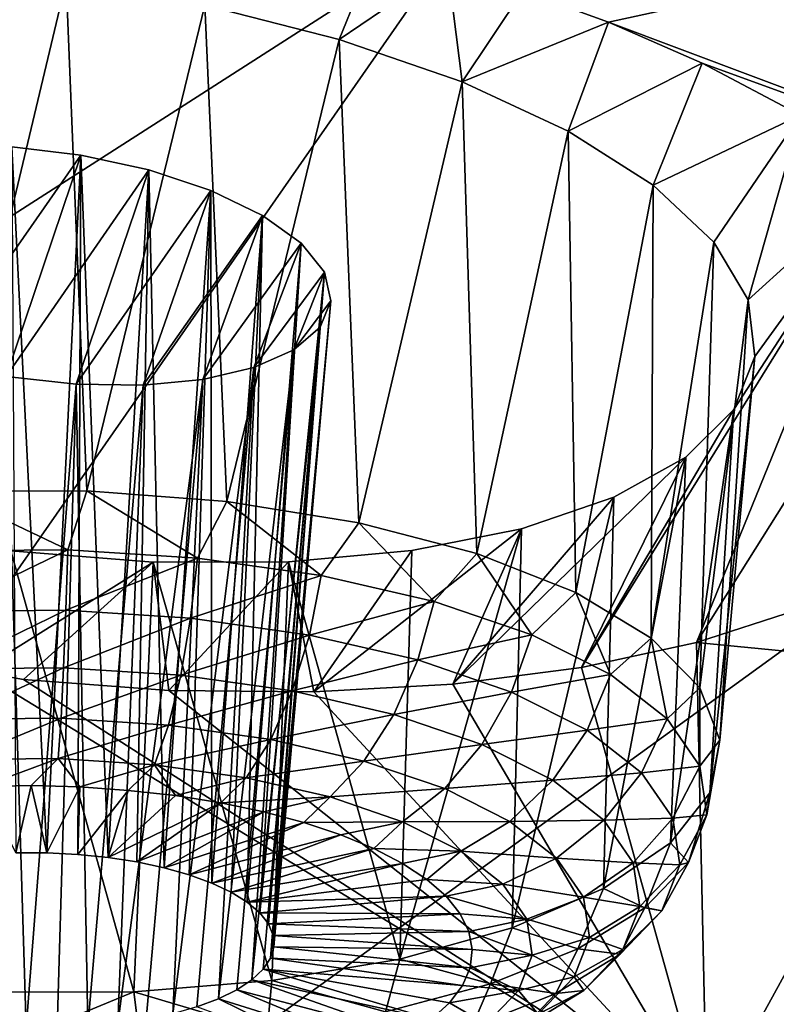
# Model space of a CAD drawing. Header units: metres. Extents: x -92 to 264, y -100 to 50.
# Tile 512 of 656: x 186.8 to 188.39, y -4.56 to -2.48. Entities that reach past the tile are written whole.
import ezdxf

# ---------------------------------------------------------------- set-up
doc = ezdxf.new("R2010")
doc.units = ezdxf.units.M
doc.layers.add('solid_21062050_01', color=7, linetype='CONTINUOUS')

msp = doc.modelspace()

# ---------------------------------------------------------------- linework, layer by layer
at = {"layer": 'solid_21062050_01'}
for points in [[(190.95314, 1.387649, 197.94397), (187.741089, -2.279284, 204.043167), (190.093903, -2.585186, 204.892853)], [(187.741089, -2.279284, 204.043167), (185.469528, -1.909561, 203.01622), (182.109451, -5.889371, 208.832916)], [(188.035675, -2.489096, 133.623871), (187.855759, -2.422936, 133.524628), (189.766693, -2.113276, 132.18306)], [(188.035675, -2.489096, 133.623871), (189.766693, -2.113276, 132.18306), (189.27684, -2.954527, 134.362671)], [(187.741089, -2.279284, 204.043167), (182.109451, -5.889371, 208.832916), (184.910965, -6.33884, 210.081375)], [(190.093903, -2.585186, 204.892853), (187.741089, -2.279284, 204.043167), (184.910965, -6.33884, 210.081375)], [(187.185974, -2.453416, 133.809891), (187.549225, -2.328355, 133.400833), (187.469193, -2.525328, 133.886536)], [(187.469193, -2.525328, 133.886536), (187.549225, -2.328355, 133.400833), (187.697388, -2.370558, 133.452011)], [(186.606583, -2.37429, 133.816879), (186.893997, -2.402667, 133.787415), (186.638153, -3.475856, 133.459473)], [(187.469193, -2.525328, 133.886536), (187.697388, -2.370558, 133.452011), (187.727692, -2.614883, 134.014511)], [(187.727692, -2.614883, 134.014511), (187.697388, -2.370558, 133.452011), (187.855759, -2.422936, 133.524628)], [(186.893997, -2.402667, 133.787415), (186.937668, -3.475336, 133.448486), (186.638153, -3.475856, 133.459473)], [(186.893997, -2.402667, 133.787415), (187.185974, -2.453416, 133.809891), (186.937668, -3.475336, 133.448486)], [(187.727692, -2.614883, 134.014511), (187.855759, -2.422936, 133.524628), (188.035675, -2.489096, 133.623871)], [(187.185974, -2.453416, 133.809891), (187.232803, -3.497858, 133.495605), (186.937668, -3.475336, 133.448486)], [(187.185974, -2.453416, 133.809891), (187.469193, -2.525328, 133.886536), (187.232803, -3.497858, 133.495605)], [(187.727692, -2.614883, 134.014511), (188.035675, -2.489096, 133.623871), (187.950775, -2.718482, 134.188431)], [(187.950775, -2.718482, 134.188431), (188.035675, -2.489096, 133.623871), (188.233246, -2.575061, 133.765671)], [(188.233246, -2.575061, 133.765671), (188.035675, -2.489096, 133.623871), (189.27684, -2.954527, 134.362671)], [(187.469193, -2.525328, 133.886536), (187.510666, -3.542437, 133.59877), (187.232803, -3.497858, 133.495605)], [(187.469193, -2.525328, 133.886536), (187.727692, -2.614883, 134.014511), (187.510666, -3.542437, 133.59877)], [(190.093903, -2.585186, 204.892853), (184.910965, -6.33884, 210.081375), (187.810028, -6.710617, 211.114014)], [(192.51239, -2.825238, 205.559616), (190.093903, -2.585186, 204.892853), (187.810028, -6.710617, 211.114014)], [(187.950775, -2.718482, 134.188431), (188.233246, -2.575061, 133.765671), (188.129776, -2.83223, 134.401108)], [(188.129776, -2.83223, 134.401108), (188.233246, -2.575061, 133.765671), (188.440445, -2.684801, 133.962326)], [(188.440445, -2.684801, 133.962326), (188.233246, -2.575061, 133.765671), (189.27684, -2.954527, 134.362671)], [(187.727692, -2.614883, 134.014511), (187.759094, -3.607125, 133.753464), (187.510666, -3.542437, 133.59877)], [(187.727692, -2.614883, 134.014511), (187.950775, -2.718482, 134.188431), (187.759094, -3.607125, 133.753464)], [(188.129776, -2.83223, 134.401108), (188.440445, -2.684801, 133.962326), (188.257889, -2.951985, 134.643921)], [(188.257889, -2.951985, 134.643921), (188.440445, -2.684801, 133.962326), (188.330307, -3.073471, 134.907211)], [(188.330307, -3.073471, 134.907211), (188.440445, -2.684801, 133.962326), (188.622574, -2.807862, 134.19957)], [(187.950775, -2.718482, 134.188431), (187.967239, -3.689095, 133.952927), (187.759094, -3.607125, 133.753464)], [(187.950775, -2.718482, 134.188431), (188.129776, -2.83223, 134.401108), (187.967239, -3.689095, 133.952927)], [(186.622284, -3.202997, 135.701263), (186.78009, -2.75109, 134.62471), (186.924988, -2.768607, 134.619522)], [(186.78009, -2.75109, 134.62471), (186.788544, -4.236421, 134.148941), (186.853928, -4.236624, 134.147339)], [(186.924988, -2.768607, 134.619522), (186.78009, -2.75109, 134.62471), (186.853928, -4.236624, 134.147339)], [(186.622284, -3.202997, 135.701263), (186.924988, -2.768607, 134.619522), (186.767715, -3.234379, 135.729279)], [(186.767715, -3.234379, 135.729279), (186.924988, -2.768607, 134.619522), (187.068222, -2.799959, 134.647049)], [(186.924988, -2.768607, 134.619522), (186.853928, -4.236624, 134.147339), (186.918945, -4.23998, 134.153687)], [(186.924988, -2.768607, 134.619522), (186.918945, -4.23998, 134.153687), (186.982452, -4.246432, 134.167862)], [(187.068222, -2.799959, 134.647049), (186.924988, -2.768607, 134.619522), (186.982452, -4.246432, 134.167862)], [(186.767715, -3.234379, 135.729279), (187.068222, -2.799959, 134.647049), (186.915649, -3.251046, 135.723663)], [(186.915649, -3.251046, 135.723663), (187.068222, -2.799959, 134.647049), (187.198654, -2.843206, 134.706421)], [(187.068222, -2.799959, 134.647049), (186.982452, -4.246432, 134.167862), (187.043396, -4.255869, 134.189636)], [(187.068222, -2.799959, 134.647049), (187.043396, -4.255869, 134.189636), (187.100723, -4.268129, 134.218613)], [(187.198654, -2.843206, 134.706421), (187.068222, -2.799959, 134.647049), (187.100723, -4.268129, 134.218613)], [(187.978973, -3.846746, 136.78862), (188.622574, -2.807862, 134.19957), (188.221375, -3.794422, 136.606079)], [(188.299637, -3.304226, 135.453217), (188.622574, -2.807862, 134.19957), (187.978973, -3.846746, 136.78862)], [(188.221375, -3.794422, 136.606079), (188.622574, -2.807862, 134.19957), (188.761398, -2.934918, 134.459915)], [(188.344376, -3.192338, 135.180573), (188.622574, -2.807862, 134.19957), (188.299637, -3.304226, 135.453217)], [(188.330307, -3.073471, 134.907211), (188.622574, -2.807862, 134.19957), (188.344376, -3.192338, 135.180573)], [(192.51239, -2.825238, 205.559616), (187.810028, -6.710617, 211.114014), (190.787888, -7.002299, 211.924194)], [(188.129776, -2.83223, 134.401108), (188.126007, -3.784765, 134.188461), (187.967239, -3.689095, 133.952927)], [(188.129776, -2.83223, 134.401108), (188.257889, -2.951985, 134.643921), (188.126007, -3.784765, 134.188461)], [(186.915649, -3.251046, 135.723663), (187.198654, -2.843206, 134.706421), (187.056152, -3.252805, 135.686661)], [(187.307739, -2.895581, 134.793854), (187.056152, -3.252805, 135.686661), (187.198654, -2.843206, 134.706421)], [(187.198654, -2.843206, 134.706421), (187.100723, -4.268129, 134.218613), (187.153458, -4.283003, 134.254333)], [(187.198654, -2.843206, 134.706421), (187.153458, -4.283003, 134.254333), (187.200684, -4.300237, 134.296158)], [(187.307739, -2.895581, 134.793854), (187.198654, -2.843206, 134.706421), (187.200684, -4.300237, 134.296158)], [(187.181946, -3.240645, 135.62236), (187.056152, -3.252805, 135.686661), (187.307739, -2.895581, 134.793854)], [(187.181946, -3.240645, 135.62236), (187.307739, -2.895581, 134.793854), (187.389023, -2.953973, 134.903931)], [(187.307739, -2.895581, 134.793854), (187.200684, -4.300237, 134.296158), (187.241608, -4.319537, 134.343384)], [(187.307739, -2.895581, 134.793854), (187.241608, -4.319537, 134.343384), (187.275528, -4.340572, 134.395203)], [(187.389023, -2.953973, 134.903931), (187.307739, -2.895581, 134.793854), (187.275528, -4.340572, 134.395203)], [(188.221375, -3.794422, 136.606079), (188.761398, -2.934918, 134.459915), (188.434204, -3.725464, 136.392532)], [(187.181946, -3.240645, 135.62236), (187.389023, -2.953973, 134.903931), (187.289383, -3.215556, 135.533859)], [(187.389023, -2.953973, 134.903931), (187.275528, -4.340572, 134.395203), (187.301865, -4.362983, 134.450729)], [(187.289383, -3.215556, 135.533859), (187.389023, -2.953973, 134.903931), (187.437836, -3.014983, 135.029938)], [(187.437836, -3.014983, 135.029938), (187.389023, -2.953973, 134.903931), (187.301865, -4.362983, 134.450729)], [(188.257889, -2.951985, 134.643921), (188.228455, -3.889952, 134.449753), (188.126007, -3.784765, 134.188461)], [(188.257889, -2.951985, 134.643921), (188.330307, -3.073471, 134.907211), (188.228455, -3.889952, 134.449753)], [(187.289383, -3.215556, 135.533859), (187.437836, -3.014983, 135.029938), (187.373489, -3.178543, 135.424683)], [(187.437836, -3.014983, 135.029938), (187.301865, -4.362983, 134.450729), (187.320145, -4.386385, 134.509003)], [(187.437836, -3.014983, 135.029938), (187.320145, -4.386385, 134.509003), (187.330093, -4.410377, 134.569031)], [(187.451431, -3.075113, 135.164352), (187.437836, -3.014983, 135.029938), (187.330093, -4.410377, 134.569031)], [(187.373489, -3.178543, 135.424683), (187.437836, -3.014983, 135.029938), (187.451431, -3.075113, 135.164352)], [(187.451431, -3.075113, 135.164352), (187.331497, -4.434547, 134.629791), (187.324371, -4.458484, 134.690231)], [(187.429184, -3.130889, 135.299088), (187.451431, -3.075113, 135.164352), (187.324371, -4.458484, 134.690231)], [(187.451431, -3.075113, 135.164352), (187.330093, -4.410377, 134.569031), (187.331497, -4.434547, 134.629791)], [(187.373489, -3.178543, 135.424683), (187.451431, -3.075113, 135.164352), (187.429184, -3.130889, 135.299088)], [(188.330307, -3.073471, 134.907211), (188.270111, -4.000061, 134.725388), (188.228455, -3.889952, 134.449753)], [(188.330307, -3.073471, 134.907211), (188.344376, -3.192338, 135.180573), (188.270111, -4.000061, 134.725388)], [(187.429184, -3.130889, 135.299088), (187.308807, -4.481778, 134.749329), (187.285095, -4.504029, 134.806076)], [(187.373489, -3.178543, 135.424683), (187.429184, -3.130889, 135.299088), (187.285095, -4.504029, 134.806076)], [(187.429184, -3.130889, 135.299088), (187.324371, -4.458484, 134.690231), (187.308807, -4.481778, 134.749329)], [(187.373489, -3.178543, 135.424683), (187.253632, -4.524859, 134.859482), (187.214951, -4.543911, 134.908661)], [(187.289383, -3.215556, 135.533859), (187.373489, -3.178543, 135.424683), (187.214951, -4.543911, 134.908661)], [(187.373489, -3.178543, 135.424683), (187.285095, -4.504029, 134.806076), (187.253632, -4.524859, 134.859482)], [(188.344376, -3.192338, 135.180573), (188.249146, -4.110279, 135.003311), (188.270111, -4.000061, 134.725388)], [(188.344376, -3.192338, 135.180573), (188.299637, -3.304226, 135.453217), (188.249146, -4.110279, 135.003311)], [(187.289383, -3.215556, 135.533859), (187.169724, -4.560858, 134.952744), (187.118713, -4.575412, 134.991013)], [(187.181946, -3.240645, 135.62236), (187.289383, -3.215556, 135.533859), (187.118713, -4.575412, 134.991013)], [(187.289383, -3.215556, 135.533859), (187.214951, -4.543911, 134.908661), (187.169724, -4.560858, 134.952744)], [(186.767715, -3.234379, 135.729279), (186.810104, -4.605196, 135.075912), (186.745087, -4.60184, 135.069565)], [(186.767715, -3.234379, 135.729279), (186.915649, -3.251046, 135.723663), (186.810104, -4.605196, 135.075912)], [(186.915649, -3.251046, 135.723663), (186.875488, -4.6054, 135.07431), (186.810104, -4.605196, 135.075912)], [(186.915649, -3.251046, 135.723663), (186.940125, -4.602447, 135.064789), (186.875488, -4.6054, 135.07431)], [(186.915649, -3.251046, 135.723663), (187.056152, -3.252805, 135.686661), (186.940125, -4.602447, 135.064789)], [(187.181946, -3.240645, 135.62236), (187.06279, -4.587323, 135.022781), (187.002914, -4.596386, 135.047516)], [(187.181946, -3.240645, 135.62236), (187.002914, -4.596386, 135.047516), (187.056152, -3.252805, 135.686661)], [(187.181946, -3.240645, 135.62236), (187.118713, -4.575412, 134.991013), (187.06279, -4.587323, 135.022781)], [(187.056152, -3.252805, 135.686661), (187.002914, -4.596386, 135.047516), (186.940125, -4.602447, 135.064789)], [(188.299637, -3.304226, 135.453217), (187.978973, -3.846746, 136.78862), (188.1987, -3.404387, 135.712967)], [(188.299637, -3.304226, 135.453217), (188.166473, -4.215787, 135.271393), (188.249146, -4.110279, 135.003311)], [(188.299637, -3.304226, 135.453217), (188.1987, -3.404387, 135.712967), (188.166473, -4.215787, 135.271393)], [(188.1987, -3.404387, 135.712967), (187.978973, -3.846746, 136.78862), (187.707962, -3.881908, 136.939346)], [(188.1987, -3.404387, 135.712967), (187.707962, -3.881908, 136.939346), (188.047531, -3.488768, 135.948822)], [(188.1987, -3.404387, 135.712967), (188.025726, -4.311977, 135.517914), (188.166473, -4.215787, 135.271393)], [(188.1987, -3.404387, 135.712967), (188.047531, -3.488768, 135.948822), (188.025726, -4.311977, 135.517914)], [(186.897629, -3.599158, 133.423752), (186.621887, -3.60164, 133.438919), (186.638153, -3.475856, 133.459473)], [(186.897629, -3.599158, 133.423752), (186.638153, -3.475856, 133.459473), (186.937668, -3.475336, 133.448486)], [(187.17099, -3.616628, 133.458878), (186.897629, -3.599158, 133.423752), (186.937668, -3.475336, 133.448486)], [(187.17099, -3.616628, 133.458878), (186.937668, -3.475336, 133.448486), (187.232803, -3.497858, 133.495605)], [(187.431473, -3.653382, 133.542908), (187.17099, -3.616628, 133.458878), (187.232803, -3.497858, 133.495605)], [(187.431473, -3.653382, 133.542908), (187.232803, -3.497858, 133.495605), (187.510666, -3.542437, 133.59877)], [(188.047531, -3.488768, 135.948822), (187.707962, -3.881908, 136.939346), (187.853043, -3.55485, 136.153412)], [(188.047531, -3.488768, 135.948822), (187.833038, -4.394643, 135.732086), (188.025726, -4.311977, 135.517914)], [(188.047531, -3.488768, 135.948822), (187.853043, -3.55485, 136.153412), (187.833038, -4.394643, 135.732086)], [(187.853043, -3.55485, 136.153412), (187.707962, -3.881908, 136.939346), (187.415375, -3.898364, 137.053589)], [(187.853043, -3.55485, 136.153412), (187.415375, -3.898364, 137.053589), (187.622269, -3.600717, 136.32103)], [(187.669083, -3.708005, 133.672638), (187.431473, -3.653382, 133.542908), (187.510666, -3.542437, 133.59877)], [(187.669083, -3.708005, 133.672638), (187.510666, -3.542437, 133.59877), (187.759094, -3.607125, 133.753464)], [(187.853043, -3.55485, 136.153412), (187.596832, -4.460172, 135.904556), (187.833038, -4.394643, 135.732086)], [(187.853043, -3.55485, 136.153412), (187.622269, -3.600717, 136.32103), (187.596832, -4.460172, 135.904556)], [(186.629013, -3.728901, 133.447784), (186.621887, -3.60164, 133.438919), (186.897629, -3.599158, 133.423752)], [(186.629013, -3.728901, 133.447784), (186.897629, -3.599158, 133.423752), (186.893799, -3.726517, 133.433228)], [(187.077133, -3.625509, 136.527145), (186.709473, -3.85543, 137.146713), (186.777618, -3.601177, 136.555878)], [(186.777618, -3.601177, 136.555878), (186.737106, -4.52976, 136.107391), (187.036621, -4.52924, 136.096405)], [(187.077133, -3.625509, 136.527145), (186.777618, -3.601177, 136.555878), (187.036621, -4.52924, 136.096405)], [(186.893799, -3.726517, 133.433228), (186.897629, -3.599158, 133.423752), (187.17099, -3.616628, 133.458878)], [(187.622269, -3.600717, 136.32103), (187.415375, -3.898364, 137.053589), (187.362335, -3.624779, 136.446838)], [(187.622269, -3.600717, 136.32103), (187.362335, -3.624779, 136.446838), (187.596832, -4.460172, 135.904556)], [(186.893799, -3.726517, 133.433228), (187.17099, -3.616628, 133.458878), (187.156326, -3.743294, 133.466949)], [(187.077133, -3.625509, 136.527145), (187.362335, -3.624779, 136.446838), (187.110764, -3.895082, 137.127228)], [(187.077133, -3.625509, 136.527145), (187.327438, -4.505702, 136.027786), (187.362335, -3.624779, 136.446838)], [(187.362335, -3.624779, 136.446838), (187.415375, -3.898364, 137.053589), (187.110764, -3.895082, 137.127228)], [(187.156326, -3.743294, 133.466949), (187.17099, -3.616628, 133.458878), (187.431473, -3.653382, 133.542908)], [(187.596832, -4.460172, 135.904556), (187.362335, -3.624779, 136.446838), (187.327438, -4.505702, 136.027786)], [(187.874664, -3.778399, 133.843063), (187.669083, -3.708005, 133.672638), (187.759094, -3.607125, 133.753464)], [(187.874664, -3.778399, 133.843063), (187.759094, -3.607125, 133.753464), (187.967239, -3.689095, 133.952927)], [(187.077133, -3.625509, 136.527145), (186.804382, -3.872007, 137.15802), (186.709473, -3.85543, 137.146713)], [(187.077133, -3.625509, 136.527145), (187.110764, -3.895082, 137.127228), (186.804382, -3.872007, 137.15802)], [(187.077133, -3.625509, 136.527145), (187.036621, -4.52924, 136.096405), (187.327438, -4.505702, 136.027786)], [(187.156326, -3.743294, 133.466949), (187.431473, -3.653382, 133.542908), (187.406464, -3.778589, 133.547653)], [(187.406464, -3.778589, 133.547653), (187.431473, -3.653382, 133.542908), (187.669083, -3.708005, 133.672638)], [(187.406464, -3.778589, 133.547653), (187.669083, -3.708005, 133.672638), (187.634644, -3.831045, 133.672241)], [(187.634644, -3.831045, 133.672241), (187.669083, -3.708005, 133.672638), (187.874664, -3.778399, 133.843063)], [(188.040329, -3.861859, 134.047653), (187.874664, -3.778399, 133.843063), (187.967239, -3.689095, 133.952927)], [(188.040329, -3.861859, 134.047653), (187.967239, -3.689095, 133.952927), (188.126007, -3.784765, 134.188461)], [(186.629013, -3.728901, 133.447784), (186.893799, -3.726517, 133.433228), (186.640488, -3.849522, 133.488327)], [(186.893799, -3.726517, 133.433228), (186.888992, -3.847284, 133.47467), (186.640488, -3.849522, 133.488327)], [(186.893799, -3.726517, 133.433228), (187.156326, -3.743294, 133.466949), (186.888992, -3.847284, 133.47467)], [(188.221375, -3.794422, 136.606079), (188.434204, -3.725464, 136.392532), (188.761917, -3.846633, 136.589493)], [(187.156326, -3.743294, 133.466949), (187.135376, -3.86303, 133.506317), (186.888992, -3.847284, 133.47467)], [(187.156326, -3.743294, 133.466949), (187.406464, -3.778589, 133.547653), (187.135376, -3.86303, 133.506317)], [(187.406464, -3.778589, 133.547653), (187.370132, -3.896154, 133.582062), (187.135376, -3.86303, 133.506317)], [(187.406464, -3.778589, 133.547653), (187.634644, -3.831045, 133.672241), (187.370132, -3.896154, 133.582062)], [(187.634644, -3.831045, 133.672241), (187.874664, -3.778399, 133.843063), (187.832062, -3.898645, 133.835907)], [(187.832062, -3.898645, 133.835907), (187.874664, -3.778399, 133.843063), (188.040329, -3.861859, 134.047653)], [(188.159698, -3.955177, 134.278549), (188.040329, -3.861859, 134.047653), (188.126007, -3.784765, 134.188461)], [(188.159698, -3.955177, 134.278549), (188.126007, -3.784765, 134.188461), (188.228455, -3.889952, 134.449753)], [(187.978973, -3.846746, 136.78862), (188.221375, -3.794422, 136.606079), (188.243286, -4.791347, 138.8703)], [(188.221375, -3.794422, 136.606079), (188.761917, -3.846633, 136.589493), (188.243286, -4.791347, 138.8703)], [(187.634644, -3.831045, 133.672241), (187.584274, -3.945384, 133.698975), (187.370132, -3.896154, 133.582062)], [(187.634644, -3.831045, 133.672241), (187.832062, -3.898645, 133.835907), (187.584274, -3.945384, 133.698975)], [(186.640488, -3.849522, 133.488327), (186.888992, -3.847284, 133.47467), (186.655579, -3.955625, 133.557892)], [(186.888992, -3.847284, 133.47467), (186.88353, -3.953573, 133.545364), (186.655579, -3.955625, 133.557892)], [(186.888992, -3.847284, 133.47467), (187.135376, -3.86303, 133.506317), (186.88353, -3.953573, 133.545364)], [(187.707962, -3.881908, 136.939346), (187.978973, -3.846746, 136.78862), (188.243286, -4.791347, 138.8703)], [(188.243286, -4.791347, 138.8703), (188.761917, -3.846633, 136.589493), (190.204422, -4.987514, 138.903671)], [(186.150223, -4.769134, 139.323868), (186.709473, -3.85543, 137.146713), (188.243286, -4.791347, 138.8703)], [(186.709473, -3.85543, 137.146713), (186.804382, -3.872007, 137.15802), (188.243286, -4.791347, 138.8703)], [(186.804382, -3.872007, 137.15802), (187.110764, -3.895082, 137.127228), (188.243286, -4.791347, 138.8703)], [(187.135376, -3.86303, 133.506317), (187.109512, -3.968016, 133.574387), (186.88353, -3.953573, 133.545364)], [(187.135376, -3.86303, 133.506317), (187.370132, -3.896154, 133.582062), (187.109512, -3.968016, 133.574387)], [(187.832062, -3.898645, 133.835907), (188.040329, -3.861859, 134.047653), (187.99115, -3.978793, 134.032379)], [(187.99115, -3.978793, 134.032379), (188.040329, -3.861859, 134.047653), (188.159698, -3.955177, 134.278549)], [(187.415375, -3.898364, 137.053589), (187.707962, -3.881908, 136.939346), (188.243286, -4.791347, 138.8703)], [(188.22821, -4.054767, 134.526855), (188.159698, -3.955177, 134.278549), (188.228455, -3.889952, 134.449753)], [(188.22821, -4.054767, 134.526855), (188.228455, -3.889952, 134.449753), (188.270111, -4.000061, 134.725388)], [(187.370132, -3.896154, 133.582062), (187.32486, -3.998399, 133.64386), (187.109512, -3.968016, 133.574387)], [(187.110764, -3.895082, 137.127228), (187.415375, -3.898364, 137.053589), (188.243286, -4.791347, 138.8703)], [(187.370132, -3.896154, 133.582062), (187.584274, -3.945384, 133.698975), (187.32486, -3.998399, 133.64386)], [(187.832062, -3.898645, 133.835907), (187.769562, -4.008827, 133.852585), (187.584274, -3.945384, 133.698975)], [(187.832062, -3.898645, 133.835907), (187.99115, -3.978793, 134.032379), (187.769562, -4.008827, 133.852585)], [(186.655579, -3.955625, 133.557892), (186.88353, -3.953573, 133.545364), (186.673294, -4.040284, 133.651932)], [(186.88353, -3.953573, 133.545364), (186.877747, -4.038443, 133.640701), (186.673294, -4.040284, 133.651932)], [(186.88353, -3.953573, 133.545364), (187.109512, -3.968016, 133.574387), (186.877747, -4.038443, 133.640701)], [(187.584274, -3.945384, 133.698975), (187.521271, -4.043555, 133.751114), (187.32486, -3.998399, 133.64386)], [(187.584274, -3.945384, 133.698975), (187.769562, -4.008827, 133.852585), (187.521271, -4.043555, 133.751114)], [(187.99115, -3.978793, 134.032379), (188.159698, -3.955177, 134.278549), (188.105804, -4.068408, 134.254105)], [(188.105804, -4.068408, 134.254105), (188.159698, -3.955177, 134.278549), (188.22821, -4.054767, 134.526855)], [(187.109512, -3.968016, 133.574387), (187.080444, -4.051396, 133.666733), (186.877747, -4.038443, 133.640701)], [(187.109512, -3.968016, 133.574387), (187.32486, -3.998399, 133.64386), (187.080444, -4.051396, 133.666733)], [(187.99115, -3.978793, 134.032379), (187.918869, -4.084045, 134.036972), (187.769562, -4.008827, 133.852585)], [(187.99115, -3.978793, 134.032379), (188.105804, -4.068408, 134.254105), (187.918869, -4.084045, 134.036972)], [(187.32486, -3.998399, 133.64386), (187.273575, -4.078648, 133.72905), (187.080444, -4.051396, 133.666733)], [(187.32486, -3.998399, 133.64386), (187.521271, -4.043555, 133.751114), (187.273575, -4.078648, 133.72905)], [(187.769562, -4.008827, 133.852585), (187.691223, -4.101748, 133.891998), (187.521271, -4.043555, 133.751114)], [(187.769562, -4.008827, 133.852585), (187.918869, -4.084045, 134.036972), (187.691223, -4.101748, 133.891998)], [(188.24321, -4.156802, 134.783035), (188.22821, -4.054767, 134.526855), (188.270111, -4.000061, 134.725388)], [(188.24321, -4.156802, 134.783035), (188.270111, -4.000061, 134.725388), (188.249146, -4.110279, 135.003311)], [(186.673294, -4.040284, 133.651932), (186.877747, -4.038443, 133.640701), (186.717957, -4.096896, 133.760788)], [(186.877747, -4.038443, 133.640701), (186.820587, -4.095438, 133.753799), (186.717957, -4.096896, 133.760788)], [(186.877747, -4.038443, 133.640701), (186.923355, -4.098243, 133.757538), (186.820587, -4.095438, 133.753799)], [(186.877747, -4.038443, 133.640701), (187.080444, -4.051396, 133.666733), (186.923355, -4.098243, 133.757538)], [(187.080444, -4.051396, 133.666733), (187.024994, -4.105277, 133.771942), (186.923355, -4.098243, 133.757538)], [(187.080444, -4.051396, 133.666733), (187.124191, -4.116449, 133.796844), (187.024994, -4.105277, 133.771942)], [(187.080444, -4.051396, 133.666733), (187.273575, -4.078648, 133.72905), (187.124191, -4.116449, 133.796844)], [(187.521271, -4.043555, 133.751114), (187.449753, -4.119148, 133.825226), (187.273575, -4.078648, 133.72905)], [(187.521271, -4.043555, 133.751114), (187.691223, -4.101748, 133.891998), (187.449753, -4.119148, 133.825226)], [(188.105804, -4.068408, 134.254105), (188.22821, -4.054767, 134.526855), (188.171585, -4.164045, 134.492554)], [(188.171585, -4.164045, 134.492554), (188.22821, -4.054767, 134.526855), (188.24321, -4.156802, 134.783035)], [(187.273575, -4.078648, 133.72905), (187.219711, -4.131622, 133.831924), (187.124191, -4.116449, 133.796844)], [(187.273575, -4.078648, 133.72905), (187.449753, -4.119148, 133.825226), (187.219711, -4.131622, 133.831924)], [(188.105804, -4.068408, 134.254105), (188.026459, -4.168149, 134.245056), (187.918869, -4.084045, 134.036972)], [(188.105804, -4.068408, 134.254105), (188.171585, -4.164045, 134.492554), (188.026459, -4.168149, 134.245056)], [(186.788544, -4.236421, 134.148941), (186.717957, -4.096896, 133.760788), (186.820587, -4.095438, 133.753799)], [(186.853928, -4.236624, 134.147339), (186.788544, -4.236421, 134.148941), (186.820587, -4.095438, 133.753799)], [(186.853928, -4.236624, 134.147339), (186.820587, -4.095438, 133.753799), (186.923355, -4.098243, 133.757538)], [(186.918945, -4.23998, 134.153687), (186.853928, -4.236624, 134.147339), (186.923355, -4.098243, 133.757538)], [(186.918945, -4.23998, 134.153687), (186.923355, -4.098243, 133.757538), (187.024994, -4.105277, 133.771942)], [(187.691223, -4.101748, 133.891998), (187.602188, -4.171343, 133.951599), (187.449753, -4.119148, 133.825226)], [(187.691223, -4.101748, 133.891998), (187.828186, -4.170743, 134.061127), (187.602188, -4.171343, 133.951599)], [(187.918869, -4.084045, 134.036972), (187.828186, -4.170743, 134.061127), (187.691223, -4.101748, 133.891998)], [(187.918869, -4.084045, 134.036972), (188.026459, -4.168149, 134.245056), (187.828186, -4.170743, 134.061127)], [(186.982452, -4.246432, 134.167862), (186.918945, -4.23998, 134.153687), (187.024994, -4.105277, 133.771942)], [(186.982452, -4.246432, 134.167862), (187.024994, -4.105277, 133.771942), (187.124191, -4.116449, 133.796844)], [(186.982452, -4.246432, 134.167862), (187.124191, -4.116449, 133.796844), (187.219711, -4.131622, 133.831924)], [(187.449753, -4.119148, 133.825226), (187.310349, -4.150602, 133.87674), (187.219711, -4.131622, 133.831924)], [(187.449753, -4.119148, 133.825226), (187.394974, -4.173152, 133.930725), (187.310349, -4.150602, 133.87674)], [(187.449753, -4.119148, 133.825226), (187.602188, -4.171343, 133.951599), (187.394974, -4.173152, 133.930725)], [(188.204132, -4.257361, 135.037262), (188.249146, -4.110279, 135.003311), (188.166473, -4.215787, 135.271393)], [(188.204132, -4.257361, 135.037262), (188.24321, -4.156802, 134.783035), (188.249146, -4.110279, 135.003311)], [(187.043396, -4.255869, 134.189636), (186.982452, -4.246432, 134.167862), (187.219711, -4.131622, 133.831924)], [(187.043396, -4.255869, 134.189636), (187.219711, -4.131622, 133.831924), (187.310349, -4.150602, 133.87674)], [(187.100723, -4.268129, 134.218613), (187.043396, -4.255869, 134.189636), (187.310349, -4.150602, 133.87674)], [(187.100723, -4.268129, 134.218613), (187.310349, -4.150602, 133.87674), (187.394974, -4.173152, 133.930725)], [(188.171585, -4.164045, 134.492554), (188.24321, -4.156802, 134.783035), (188.185989, -4.262031, 134.738571)], [(188.185989, -4.262031, 134.738571), (188.24321, -4.156802, 134.783035), (188.204132, -4.257361, 135.037262)], [(187.153458, -4.283003, 134.254333), (187.100723, -4.268129, 134.218613), (187.394974, -4.173152, 133.930725)], [(187.153458, -4.283003, 134.254333), (187.394974, -4.173152, 133.930725), (187.472519, -4.198988, 133.99321)], [(187.602188, -4.171343, 133.951599), (187.472519, -4.198988, 133.99321), (187.394974, -4.173152, 133.930725)], [(187.602188, -4.171343, 133.951599), (187.542007, -4.227786, 134.063416), (187.472519, -4.198988, 133.99321)], [(187.602188, -4.171343, 133.951599), (187.725021, -4.233225, 134.103302), (187.542007, -4.227786, 134.063416)], [(187.828186, -4.170743, 134.061127), (187.725021, -4.233225, 134.103302), (187.602188, -4.171343, 133.951599)], [(187.828186, -4.170743, 134.061127), (187.926865, -4.247887, 134.251999), (187.725021, -4.233225, 134.103302)], [(188.026459, -4.168149, 134.245056), (187.926865, -4.247887, 134.251999), (187.828186, -4.170743, 134.061127)], [(188.026459, -4.168149, 134.245056), (188.088196, -4.257905, 134.468842), (187.926865, -4.247887, 134.251999)], [(188.171585, -4.164045, 134.492554), (188.088196, -4.257905, 134.468842), (188.026459, -4.168149, 134.245056)], [(188.171585, -4.164045, 134.492554), (188.185989, -4.262031, 134.738571), (188.088196, -4.257905, 134.468842)], [(187.200684, -4.300237, 134.296158), (187.153458, -4.283003, 134.254333), (187.472519, -4.198988, 133.99321)], [(187.200684, -4.300237, 134.296158), (187.472519, -4.198988, 133.99321), (187.542007, -4.227786, 134.063416)], [(188.112473, -4.35258, 135.279739), (188.166473, -4.215787, 135.271393), (188.025726, -4.311977, 135.517914)], [(188.112473, -4.35258, 135.279739), (188.204132, -4.257361, 135.037262), (188.166473, -4.215787, 135.271393)], [(187.241608, -4.319537, 134.343384), (187.200684, -4.300237, 134.296158), (187.542007, -4.227786, 134.063416)], [(187.241608, -4.319537, 134.343384), (187.542007, -4.227786, 134.063416), (187.60257, -4.259182, 134.140427)], [(187.725021, -4.233225, 134.103302), (187.60257, -4.259182, 134.140427), (187.542007, -4.227786, 134.063416)], [(187.725021, -4.233225, 134.103302), (187.653427, -4.292782, 134.223312), (187.60257, -4.259182, 134.140427)], [(187.725021, -4.233225, 134.103302), (187.813522, -4.302416, 134.27449), (187.653427, -4.292782, 134.223312)], [(187.926865, -4.247887, 134.251999), (187.813522, -4.302416, 134.27449), (187.725021, -4.233225, 134.103302)], [(187.275528, -4.340572, 134.395203), (187.241608, -4.319537, 134.343384), (187.60257, -4.259182, 134.140427)], [(187.275528, -4.340572, 134.395203), (187.60257, -4.259182, 134.140427), (187.653427, -4.292782, 134.223312)], [(187.926865, -4.247887, 134.251999), (187.983505, -4.330216, 134.457275), (187.813522, -4.302416, 134.27449)], [(188.088196, -4.257905, 134.468842), (187.983505, -4.330216, 134.457275), (187.926865, -4.247887, 134.251999)], [(188.088196, -4.257905, 134.468842), (188.101715, -4.349865, 134.699722), (187.983505, -4.330216, 134.457275)], [(188.185989, -4.262031, 134.738571), (188.101715, -4.349865, 134.699722), (188.088196, -4.257905, 134.468842)], [(188.185989, -4.262031, 134.738571), (188.148453, -4.3586, 134.982697), (188.101715, -4.349865, 134.699722)], [(188.148453, -4.3586, 134.982697), (188.204132, -4.257361, 135.037262), (188.112473, -4.35258, 135.279739)], [(188.185989, -4.262031, 134.738571), (188.204132, -4.257361, 135.037262), (188.148453, -4.3586, 134.982697)], [(187.275528, -4.340572, 134.395203), (187.653427, -4.292782, 134.223312), (187.69397, -4.328165, 134.311005)], [(187.813522, -4.302416, 134.27449), (187.69397, -4.328165, 134.311005), (187.653427, -4.292782, 134.223312)], [(187.813522, -4.302416, 134.27449), (187.864319, -4.376258, 134.458603), (187.69397, -4.328165, 134.311005)], [(187.983505, -4.330216, 134.457275), (187.864319, -4.376258, 134.458603), (187.813522, -4.302416, 134.27449)], [(187.301865, -4.362983, 134.450729), (187.275528, -4.340572, 134.395203), (187.69397, -4.328165, 134.311005)], [(187.301865, -4.362983, 134.450729), (187.69397, -4.328165, 134.311005), (187.723648, -4.364883, 134.402405)], [(187.864319, -4.376258, 134.458603), (187.723648, -4.364883, 134.402405), (187.69397, -4.328165, 134.311005)], [(187.971741, -4.438798, 135.501175), (188.025726, -4.311977, 135.517914), (187.833038, -4.394643, 135.732086)], [(187.971741, -4.438798, 135.501175), (188.112473, -4.35258, 135.279739), (188.025726, -4.311977, 135.517914)], [(187.983505, -4.330216, 134.457275), (187.995895, -4.414567, 134.669052), (187.864319, -4.376258, 134.458603)], [(188.101715, -4.349865, 134.699722), (187.995895, -4.414567, 134.669052), (187.983505, -4.330216, 134.457275)], [(188.101715, -4.349865, 134.699722), (188.066498, -4.440494, 134.928848), (187.995895, -4.414567, 134.669052)], [(188.148453, -4.3586, 134.982697), (188.066498, -4.440494, 134.928848), (188.101715, -4.349865, 134.699722)], [(187.320145, -4.386385, 134.509003), (187.301865, -4.362983, 134.450729), (187.723648, -4.364883, 134.402405)], [(187.320145, -4.386385, 134.509003), (187.723648, -4.364883, 134.402405), (187.742126, -4.402477, 134.496384)], [(187.864319, -4.376258, 134.458603), (187.742126, -4.402477, 134.496384), (187.723648, -4.364883, 134.402405)], [(188.06044, -4.450039, 135.215561), (188.112473, -4.35258, 135.279739), (187.971741, -4.438798, 135.501175)], [(188.148453, -4.3586, 134.982697), (188.112473, -4.35258, 135.279739), (188.06044, -4.450039, 135.215561)], [(188.148453, -4.3586, 134.982697), (188.06044, -4.450039, 135.215561), (188.066498, -4.440494, 134.928848)], [(187.330093, -4.410377, 134.569031), (187.320145, -4.386385, 134.509003), (187.742126, -4.402477, 134.496384)], [(187.864319, -4.376258, 134.458603), (187.875443, -4.451913, 134.648544), (187.742126, -4.402477, 134.496384)], [(187.995895, -4.414567, 134.669052), (187.875443, -4.451913, 134.648544), (187.864319, -4.376258, 134.458603)], [(187.330093, -4.410377, 134.569031), (187.742126, -4.402477, 134.496384), (187.749161, -4.440473, 134.591736)], [(187.331497, -4.434547, 134.629791), (187.330093, -4.410377, 134.569031), (187.749161, -4.440473, 134.591736)], [(187.787384, -4.512703, 135.693039), (187.833038, -4.394643, 135.732086), (187.596832, -4.460172, 135.904556)], [(187.875443, -4.451913, 134.648544), (187.749161, -4.440473, 134.591736), (187.742126, -4.402477, 134.496384)], [(187.787384, -4.512703, 135.693039), (187.971741, -4.438798, 135.501175), (187.833038, -4.394643, 135.732086)], [(187.995895, -4.414567, 134.669052), (187.963593, -4.497697, 134.879211), (187.875443, -4.451913, 134.648544)], [(188.066498, -4.440494, 134.928848), (187.963593, -4.497697, 134.879211), (187.995895, -4.414567, 134.669052)], [(187.324371, -4.458484, 134.690231), (187.331497, -4.434547, 134.629791), (187.744644, -4.478393, 134.687271)], [(187.331497, -4.434547, 134.629791), (187.749161, -4.440473, 134.591736), (187.744644, -4.478393, 134.687271)], [(187.875443, -4.451913, 134.648544), (187.744644, -4.478393, 134.687271), (187.749161, -4.440473, 134.591736)], [(187.875443, -4.451913, 134.648544), (187.846466, -4.526474, 134.837036), (187.744644, -4.478393, 134.687271)], [(187.925293, -4.532836, 135.428207), (187.971741, -4.438798, 135.501175), (187.787384, -4.512703, 135.693039)], [(187.963593, -4.497697, 134.879211), (187.846466, -4.526474, 134.837036), (187.875443, -4.451913, 134.648544)], [(188.06044, -4.450039, 135.215561), (187.971741, -4.438798, 135.501175), (187.925293, -4.532836, 135.428207)], [(188.06044, -4.450039, 135.215561), (187.925293, -4.532836, 135.428207), (187.983887, -4.52631, 135.147385)], [(188.066498, -4.440494, 134.928848), (187.983887, -4.52631, 135.147385), (187.963593, -4.497697, 134.879211)], [(188.06044, -4.450039, 135.215561), (187.983887, -4.52631, 135.147385), (188.066498, -4.440494, 134.928848)], [(187.308807, -4.481778, 134.749329), (187.324371, -4.458484, 134.690231), (187.728668, -4.51576, 134.781784)], [(187.324371, -4.458484, 134.690231), (187.744644, -4.478393, 134.687271), (187.728668, -4.51576, 134.781784)], [(187.566437, -4.571455, 135.847977), (187.596832, -4.460172, 135.904556), (187.327438, -4.505702, 136.027786)], [(187.566437, -4.571455, 135.847977), (187.787384, -4.512703, 135.693039), (187.596832, -4.460172, 135.904556)], [(187.285095, -4.504029, 134.806076), (187.308807, -4.481778, 134.749329), (187.663193, -4.586971, 134.963028)], [(187.308807, -4.481778, 134.749329), (187.728668, -4.51576, 134.781784), (187.701401, -4.552105, 134.874084)], [(187.308807, -4.481778, 134.749329), (187.701401, -4.552105, 134.874084), (187.663193, -4.586971, 134.963028)], [(187.846466, -4.526474, 134.837036), (187.728668, -4.51576, 134.781784), (187.744644, -4.478393, 134.687271)], [(187.317429, -4.612797, 135.960007), (187.327438, -4.505702, 136.027786), (187.036621, -4.52924, 136.096405)], [(187.253632, -4.524859, 134.859482), (187.285095, -4.504029, 134.806076), (187.614548, -4.619919, 135.047485)], [(187.285095, -4.504029, 134.806076), (187.663193, -4.586971, 134.963028), (187.614548, -4.619919, 135.047485)], [(187.317429, -4.612797, 135.960007), (187.566437, -4.571455, 135.847977), (187.327438, -4.505702, 136.027786)], [(187.748245, -4.603808, 135.612457), (187.787384, -4.512703, 135.693039), (187.566437, -4.571455, 135.847977)], [(187.846466, -4.526474, 134.837036), (187.701401, -4.552105, 134.874084), (187.728668, -4.51576, 134.781784)], [(187.925293, -4.532836, 135.428207), (187.787384, -4.512703, 135.693039), (187.748245, -4.603808, 135.612457)], [(187.963593, -4.497697, 134.879211), (187.887817, -4.576412, 135.079666), (187.846466, -4.526474, 134.837036)], [(187.983887, -4.52631, 135.147385), (187.887817, -4.576412, 135.079666), (187.963593, -4.497697, 134.879211)], [(186.774185, -4.637621, 136.040009), (187.036621, -4.52924, 136.096405), (186.737106, -4.52976, 136.107391)], [(186.774185, -4.637621, 136.040009), (187.049927, -4.635138, 136.024857), (187.036621, -4.52924, 136.096405)], [(187.049927, -4.635138, 136.024857), (187.317429, -4.612797, 135.960007), (187.036621, -4.52924, 136.096405)], [(187.214951, -4.543911, 134.908661), (187.253632, -4.524859, 134.859482), (187.556046, -4.650534, 135.126389)], [(187.253632, -4.524859, 134.859482), (187.614548, -4.619919, 135.047485), (187.556046, -4.650534, 135.126389)], [(187.846466, -4.526474, 134.837036), (187.778503, -4.597074, 135.01683), (187.701401, -4.552105, 134.874084)], [(187.925293, -4.532836, 135.428207), (187.748245, -4.603808, 135.612457), (187.857056, -4.604015, 135.346954)], [(187.887817, -4.576412, 135.079666), (187.778503, -4.597074, 135.01683), (187.846466, -4.526474, 134.837036)], [(187.983887, -4.52631, 135.147385), (187.857056, -4.604015, 135.346954), (187.887817, -4.576412, 135.079666)], [(187.925293, -4.532836, 135.428207), (187.857056, -4.604015, 135.346954), (187.983887, -4.52631, 135.147385)], [(187.169724, -4.560858, 134.952744), (187.214951, -4.543911, 134.908661), (187.488449, -4.678432, 135.198746)], [(187.214951, -4.543911, 134.908661), (187.556046, -4.650534, 135.126389), (187.488449, -4.678432, 135.198746)], [(187.778503, -4.597074, 135.01683), (187.663193, -4.586971, 134.963028), (187.701401, -4.552105, 134.874084)]]:
    msp.add_3dface(points, dxfattribs=at)

doc.saveas('drawing.dxf')
